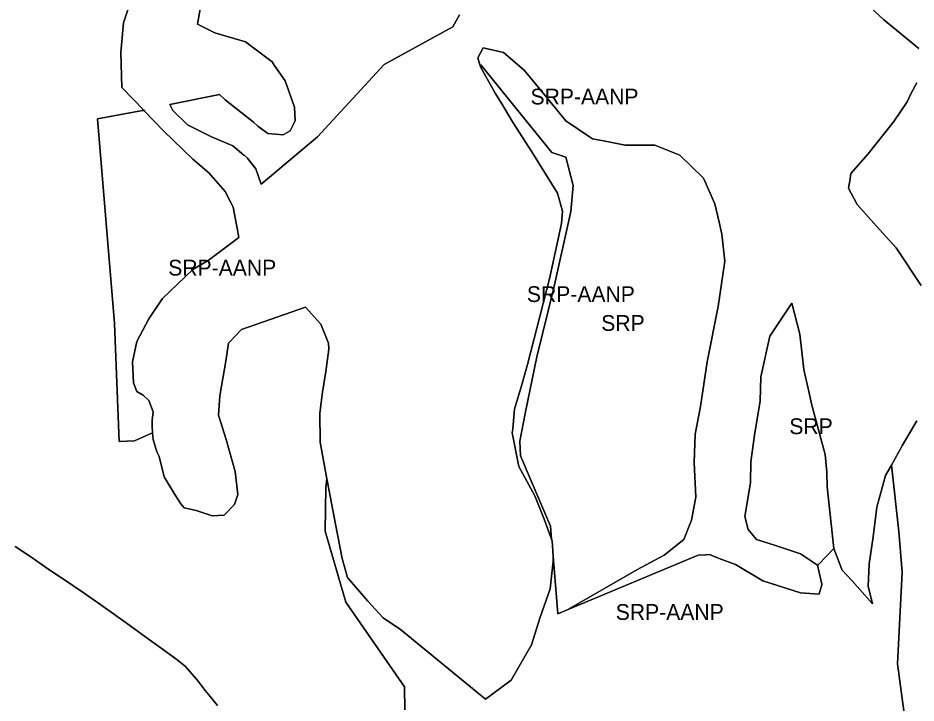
# Model space of a CAD drawing. Extents: x 598968 to 613553, y 4409678 to 4430833.
# Drawn here: x 603690 to 604372, y 4423377 to 4423898 of the extents above; entities that cross this region are included whole.
import ezdxf

# ---------------------------------------------------------------- set-up
doc = ezdxf.new("R2010")
doc.units = 0
doc.layers.add('Sòl Rústic Protegit', color=7, linetype='Continuous')
doc.layers.add('Sòl Rústic Protegit - Alt Nivell de Protecció', color=7, linetype='Continuous')

msp = doc.modelspace()

# ---------------------------------------------------------------- linework, layer by layer
at = {"layer": 'Sòl Rústic Protegit'}
for points in [[(603983.6177, 4423372.0098), (603983.4281, 4423389.6022), (603938.8225, 4423453.7718), (603923.1715, 4423507.768), (603923.5551, 4423541.0098), (603924.3677, 4423547.51), (603919.3675, 4423575.5102), (603918.9927, 4423597.5102), (603921.0551, 4423613.5102), (603923.5549, 4423629.0102), (603926.0549, 4423646.0102), (603925.6799, 4423650.5102), (603919.8677, 4423665.0102), (603908.3051, 4423678.0102), (603859.4927, 4423661.0102), (603849.7427, 4423650.5102), (603847.6799, 4423637.0102), (603843.1177, 4423610.5102), (603842.2427, 4423596.0102), (603848.0549, 4423577.5102), (603854.6799, 4423553.0102), (603856.8049, 4423535.5102), (603854.3051, 4423528.0102), (603846.4301, 4423520.0102), (603837.3051, 4423519.5102), (603825.2427, 4423523.5102), (603816.1177, 4423525.5102), (603813.6177, 4423528.5102), (603809.0551, 4423535.5102), (603800.7427, 4423549.0102), (603797.0549, 4423564.5102), (603795.3677, 4423568.0102), (603792.4925, 4423577.5102), (603792.0551, 4423582.51), (603778.3051, 4423576.5098), (603766.6801, 4423576.0098), (603763.2427, 4423665.5098), (603750.3051, 4423821.0098), (603784.3051, 4423827.5098), (603785.0551, 4423828.01), (603768.7425, 4423845.0102), (603767.8677, 4423871.5102), (603769.9927, 4423894.0102), (603779.1177, 4423922.0102)], [(604314.6177, 4423927.0102), (604347.1801, 4423896.5102), (604374.1801, 4423874.5102)], [(603828.5551, 4423906.0102), (603826.0549, 4423893.0102), (603839.3675, 4423886.5102), (603862.5551, 4423879.5102), (603882.9301, 4423864.5102), (603884.4925, 4423862.0102), (603892.8675, 4423850.0102), (603899.9301, 4423830.0102), (603900.3677, 4423819.5102), (603896.6177, 4423812.0102), (603891.1801, 4423809.0102), (603879.6177, 4423810.0102), (603872.1177, 4423815.5102), (603868.6799, 4423818.5102), (603867.3677, 4423819.5102), (603847.2427, 4423835.5102), (603842.8049, 4423839.5102), (603805.1175, 4423832.0102), (603807.3677, 4423827.5102), (603818.6177, 4423816.5102), (603836.8675, 4423807.5102), (603853.0551, 4423800.5102), (603861.3675, 4423793.5102), (603861.5551, 4423793.5102), (603863.8049, 4423791.5102), (603870.4925, 4423783.0102), (603874.6175, 4423771.5102), (603917.3677, 4423807.5102), (603967.9925, 4423862.5102), (604020.1175, 4423891.0102), (604025.2427, 4423900.0102)], [(604372.5549, 4423848.5102), (604368.1177, 4423840.0102), (604365.1177, 4423834.0102), (604355.1801, 4423819.0102), (604335.6177, 4423794.5102), (604322.3677, 4423779.5102), (604321.5549, 4423774.0102), (604320.6801, 4423768.5102), (604327.3677, 4423756.0102), (604341.8677, 4423739.5102), (604356.8049, 4423723.0102), (604375.8677, 4423694.5102)], [(604372.5549, 4423591.5102), (604361.7425, 4423573.0102), (604353.3051, 4423558.01), (604358.8051, 4423507.5098), (604361.4301, 4423476.5098), (604357.9301, 4423407.0098), (604364.5551, 4423358.01), (604366.3677, 4423358.5102), (604369.9301, 4423358.5102), (604379.3677, 4423359.01)], [(603841.3685, 4423375.1982), (603835.8685, 4423382.1982), (603832.1185, 4423386.6982), (603826.6183, 4423393.6982), (603822.2433, 4423399.1982), (603816.6809, 4423405.1982), (603809.8057, 4423410.6982), (603800.4307, 4423417.6982), (603789.7431, 4423425.1982), (603771.8679, 4423438.1982), (603752.6803, 4423451.6982), (603739.4303, 4423461.1982), (603725.9927, 4423470.1982), (603712.5551, 4423479.1982), (603699.6175, 4423488.1982), (603687.6173, 4423496.1982)], [(603687.6173, 4423496.1982), (603699.6175, 4423488.1982), (603712.5551, 4423479.1982), (603725.9927, 4423470.1982), (603739.4303, 4423461.1982), (603752.6803, 4423451.6982), (603771.8679, 4423438.1982), (603789.7431, 4423425.1982), (603800.4307, 4423417.6982), (603809.8057, 4423410.6982), (603816.6809, 4423405.1982), (603822.2433, 4423399.1982), (603826.6183, 4423393.6982), (603832.1185, 4423386.6982), (603835.8685, 4423382.1982), (603841.3685, 4423375.1982)]]:
    msp.add_lwpolyline(points, dxfattribs=at)
for points in [[(604108.1741, 4423448.4324), (604107.9299, 4423448.5102), (604159.8051, 4423478.5102), (604180.5551, 4423489.5102), (604195.4927, 4423501.5102), (604201.3051, 4423516.0102), (604204.6177, 4423533.5102), (604203.3675, 4423560.0102), (604204.1801, 4423581.5102), (604208.3677, 4423602.5102), (604213.3051, 4423636.5102), (604221.6177, 4423678.5102), (604226.6177, 4423713.0102), (604224.5551, 4423733.5102), (604222.4927, 4423742.5102), (604219.1801, 4423756.5102), (604210.4301, 4423776.0102), (604192.6177, 4423793.5102), (604173.4927, 4423801.0102), (604151.1177, 4423801.0102), (604134.5551, 4423804.5102), (604126.1801, 4423806.0102), (604123.8677, 4423807.5102), (604105.8677, 4423819.5102), (604091.3677, 4423837.5102), (604074.3049, 4423858.0102), (604058.5549, 4423871.5102), (604043.1799, 4423875.0102), (604039.0551, 4423867.5102), (604041.1175, 4423860.5102), (604041.3169, 4423862.2242), (604095.4301, 4423795.5098), (604106.0357, 4423791.9578), (604111.5831, 4423770.3848), (604109.7341, 4423750.661), (604096.7903, 4423692.7222), (604083.8465, 4423640.3306), (604075.2173, 4423598.4174), (604070.9027, 4423576.228), (604071.5191, 4423565.1334), (604094.3247, 4423511.5092), (604095.1519, 4423501.5856), (604095.5551, 4423500.5102), (604096.2139, 4423488.8412), (604099.8721, 4423444.941)], [(604309.4927, 4423494.5102), (604304.5551, 4423541.5102), (604304.1177, 4423552.5102), (604302.8677, 4423566.0102), (604292.9301, 4423603.5102), (604290.4927, 4423614.0102), (604286.6801, 4423630.5102), (604283.8049, 4423657.5102), (604277.5551, 4423681.0102), (604260.9925, 4423656.0102), (604253.9925, 4423625.0102), (604253.5551, 4423606.5102), (604249.4301, 4423582.5102), (604246.4927, 4423560.5102), (604246.1177, 4423544.5102), (604241.9301, 4423519.0102), (604244.4301, 4423509.0102), (604250.6801, 4423501.5102), (604264.3677, 4423497.0102), (604284.3051, 4423490.5102), (604287.1177, 4423488.5102), (604297.1801, 4423482.0102), (604297.9707, 4423482.3572), (604309.1891, 4423494.4066)]]:
    msp.add_lwpolyline(points, close=True, dxfattribs=at)
at = {"layer": 'Sòl Rústic Protegit - Alt Nivell de Protecció'}
for points in [[(603779.1177, 4423922.0102), (603769.9927, 4423894.0102), (603767.8677, 4423871.5102), (603768.7425, 4423845.0102), (603785.0551, 4423828.01), (603785.8677, 4423827.01), (603800.2427, 4423812.01), (603822.6801, 4423790.51), (603834.6801, 4423780.01), (603847.1801, 4423766.01), (603852.4927, 4423755.51), (603853.3677, 4423754.01), (603855.8677, 4423740.51), (603856.3051, 4423738.01), (603857.5551, 4423731.01), (603834.3051, 4423713.51), (603822.6801, 4423706.51), (603799.4927, 4423684.51), (603789.1177, 4423669.01), (603779.9927, 4423652.01), (603776.6801, 4423636.51), (603777.5551, 4423620.51), (603779.9927, 4423614.01), (603784.9927, 4423611.01), (603789.1801, 4423607.01), (603792.4927, 4423598.51), (603791.6177, 4423592.01), (603791.6177, 4423587.51), (603792.0551, 4423582.51), (603792.4925, 4423577.5102), (603795.3677, 4423568.0102), (603797.0549, 4423564.5102), (603800.7427, 4423549.0102), (603809.0551, 4423535.5102), (603813.6177, 4423528.5102), (603816.1177, 4423525.5102), (603825.2427, 4423523.5102), (603837.3051, 4423519.5102), (603846.4301, 4423520.0102), (603854.3051, 4423528.0102), (603856.8049, 4423535.5102), (603854.6799, 4423553.0102), (603848.0549, 4423577.5102), (603842.2427, 4423596.0102), (603843.1177, 4423610.5102), (603847.6799, 4423637.0102), (603849.7427, 4423650.5102), (603859.4927, 4423661.0102), (603908.3051, 4423678.0102), (603919.8677, 4423665.0102), (603925.6799, 4423650.5102), (603926.0549, 4423646.0102), (603923.5549, 4423629.0102), (603921.0551, 4423613.5102), (603918.9927, 4423597.5102), (603919.3675, 4423575.5102), (603924.3677, 4423547.51), (603924.8051, 4423545.01), (603930.9927, 4423513.01), (603935.9927, 4423487.01), (603940.1177, 4423472.51), (603955.4927, 4423454.51), (603967.1177, 4423442.01), (603980.3677, 4423433.01), (604044.9301, 4423380.01), (604064.4301, 4423394.51), (604079.8051, 4423421.51), (604086.4301, 4423442.51), (604093.9301, 4423464.01), (604096.4301, 4423485.01), (604096.2139, 4423488.8412), (604095.5551, 4423500.5102), (604095.1519, 4423501.5856), (604089.3677, 4423517.01), (604082.3051, 4423534.51), (604070.2427, 4423557.01), (604065.3051, 4423582.51), (604065.6177, 4423585.51), (604066.9301, 4423600.51), (604072.7427, 4423620.01), (604076.9301, 4423634.51), (604093.4927, 4423699.51), (604102.6177, 4423741.51), (604103.4301, 4423751.01), (604099.6177, 4423764.51), (604080.1177, 4423796.01), (604066.0551, 4423818.01), (604057.2427, 4423832.51), (604052.3049, 4423840.5102), (604041.1175, 4423860.5102), (604039.0551, 4423867.5102), (604043.1799, 4423875.0102), (604058.5549, 4423871.5102), (604074.3049, 4423858.0102), (604091.3677, 4423837.5102), (604105.8677, 4423819.5102), (604123.8677, 4423807.5102), (604126.1801, 4423806.0102), (604134.5551, 4423804.5102), (604151.1177, 4423801.0102), (604173.4927, 4423801.0102), (604192.6177, 4423793.5102), (604210.4301, 4423776.0102), (604219.1801, 4423756.5102), (604222.4927, 4423742.5102), (604224.5551, 4423733.5102), (604226.6177, 4423713.0102), (604221.6177, 4423678.5102), (604213.3051, 4423636.5102), (604208.3677, 4423602.5102), (604204.1801, 4423581.5102), (604203.3675, 4423560.0102), (604204.6177, 4423533.5102), (604201.3051, 4423516.0102), (604195.4927, 4423501.5102), (604180.5551, 4423489.5102), (604159.8051, 4423478.5102), (604107.9299, 4423448.5102), (604108.1741, 4423448.4324), (604206.5215, 4423489.4504), (604212.2659, 4423489.861), (604214.9927, 4423490.0102), (604216.9769, 4423489.2098), (604222.4301, 4423487.01), (604234.9301, 4423482.51), (604255.6801, 4423470.01), (604284.3051, 4423461.01), (604298.3677, 4423460.01), (604298.9301, 4423462.0102), (604300.3385, 4423466.9676), (604300.4927, 4423467.5102), (604299.7649, 4423470.696), (604297.1801, 4423482.0102), (604287.1177, 4423488.5102), (604284.3051, 4423490.5102), (604264.3677, 4423497.0102), (604250.6801, 4423501.5102), (604244.4301, 4423509.0102), (604241.9301, 4423519.0102), (604246.1177, 4423544.5102), (604246.4927, 4423560.5102), (604249.4301, 4423582.5102), (604253.5551, 4423606.5102), (604253.9925, 4423625.0102), (604260.9925, 4423656.0102), (604277.5551, 4423681.0102), (604283.8049, 4423657.5102), (604286.6801, 4423630.5102), (604290.4927, 4423614.0102), (604292.9301, 4423603.5102), (604302.8677, 4423566.0102), (604304.1177, 4423552.5102), (604304.5551, 4423541.5102), (604309.4927, 4423494.5102), (604315.3157, 4423479.4524), (604315.6801, 4423478.5102), (604323.3677, 4423470.0102), (604338.9301, 4423452.51), (604335.6177, 4423466.01), (604336.4301, 4423483.01), (604339.3677, 4423503.51), (604342.2427, 4423526.01), (604348.8677, 4423550.01), (604353.3051, 4423558.01), (604361.7425, 4423573.0102), (604372.5549, 4423591.5102)], [(604374.1801, 4423874.5102), (604347.1801, 4423896.5102), (604314.6177, 4423927.0102)], [(604025.2427, 4423900.0102), (604020.1175, 4423891.0102), (603967.9925, 4423862.5102), (603917.3677, 4423807.5102), (603874.6175, 4423771.5102), (603870.4925, 4423783.0102), (603863.8049, 4423791.5102), (603861.5551, 4423793.5102), (603861.3675, 4423793.5102), (603853.0551, 4423800.5102), (603836.8675, 4423807.5102), (603818.6177, 4423816.5102), (603807.3677, 4423827.5102), (603805.1175, 4423832.0102), (603842.8049, 4423839.5102), (603847.2427, 4423835.5102), (603867.3677, 4423819.5102), (603868.6799, 4423818.5102), (603872.1177, 4423815.5102), (603879.6177, 4423810.0102), (603891.1801, 4423809.0102), (603896.6177, 4423812.0102), (603900.3677, 4423819.5102), (603899.9301, 4423830.0102), (603892.8675, 4423850.0102), (603884.4925, 4423862.0102), (603882.9301, 4423864.5102), (603862.5551, 4423879.5102), (603839.3675, 4423886.5102), (603826.0549, 4423893.0102), (603828.5551, 4423906.0102)], [(604375.8677, 4423694.5102), (604356.8049, 4423723.0102), (604341.8677, 4423739.5102), (604327.3677, 4423756.0102), (604320.6801, 4423768.5102), (604321.5549, 4423774.0102), (604322.3677, 4423779.5102), (604335.6177, 4423794.5102), (604355.1801, 4423819.0102), (604365.1177, 4423834.0102), (604368.1177, 4423840.0102), (604372.5549, 4423848.5102)], [(604364.5551, 4423358.01), (604357.9301, 4423407.0098), (604361.4301, 4423476.5098), (604358.8051, 4423507.5098), (604353.3051, 4423558.01), (604348.8677, 4423550.01), (604342.2427, 4423526.01), (604339.3677, 4423503.51), (604336.4301, 4423483.01), (604335.6177, 4423466.01), (604338.9301, 4423452.51), (604323.3677, 4423470.0102), (604315.6801, 4423478.5102), (604315.3157, 4423479.4524), (604309.4927, 4423494.5102), (604309.1891, 4423494.4066), (604297.9707, 4423482.3572), (604297.1801, 4423482.0102), (604299.7649, 4423470.696), (604300.4927, 4423467.5102), (604300.3385, 4423466.9676), (604298.9301, 4423462.0102), (604298.3677, 4423460.01), (604284.3051, 4423461.01), (604255.6801, 4423470.01), (604234.9301, 4423482.51), (604222.4301, 4423487.01), (604216.9769, 4423489.2098), (604214.9927, 4423490.0102), (604212.2659, 4423489.861), (604206.5215, 4423489.4504), (604108.1741, 4423448.4324), (604099.8721, 4423444.941), (604096.2139, 4423488.8412), (604096.4301, 4423485.01), (604093.9301, 4423464.01), (604086.4301, 4423442.51), (604079.8051, 4423421.51), (604064.4301, 4423394.51), (604044.9301, 4423380.01), (603980.3677, 4423433.01), (603967.1177, 4423442.01), (603955.4927, 4423454.51), (603940.1177, 4423472.51), (603935.9927, 4423487.01), (603930.9927, 4423513.01), (603924.8051, 4423545.01), (603924.3677, 4423547.51), (603923.5551, 4423541.0098), (603923.1715, 4423507.768), (603938.8225, 4423453.7718), (603983.4281, 4423389.6022), (603983.6177, 4423372.0098)]]:
    msp.add_lwpolyline(points, dxfattribs=at)
for points in [[(604095.1519, 4423501.5856), (604094.3247, 4423511.5092), (604071.5191, 4423565.1334), (604070.9027, 4423576.228), (604075.2173, 4423598.4174), (604083.8465, 4423640.3306), (604096.7903, 4423692.7222), (604109.7341, 4423750.661), (604111.5831, 4423770.3848), (604106.0357, 4423791.9578), (604095.4301, 4423795.5098), (604041.3169, 4423862.2242), (604041.1175, 4423860.5102), (604052.3049, 4423840.5102), (604057.2427, 4423832.51), (604066.0551, 4423818.01), (604080.1177, 4423796.01), (604099.6177, 4423764.51), (604103.4301, 4423751.01), (604102.6177, 4423741.51), (604093.4927, 4423699.51), (604076.9301, 4423634.51), (604072.7427, 4423620.01), (604066.9301, 4423600.51), (604065.6177, 4423585.51), (604065.3051, 4423582.51), (604070.2427, 4423557.01), (604082.3051, 4423534.51), (604089.3677, 4423517.01)], [(603792.0551, 4423582.51), (603791.6177, 4423587.51), (603791.6177, 4423592.01), (603792.4927, 4423598.51), (603789.1801, 4423607.01), (603784.9927, 4423611.01), (603779.9927, 4423614.01), (603777.5551, 4423620.51), (603776.6801, 4423636.51), (603779.9927, 4423652.01), (603789.1177, 4423669.01), (603799.4927, 4423684.51), (603822.6801, 4423706.51), (603834.3051, 4423713.51), (603857.5551, 4423731.01), (603856.3051, 4423738.01), (603855.8677, 4423740.51), (603853.3677, 4423754.01), (603852.4927, 4423755.51), (603847.1801, 4423766.01), (603834.6801, 4423780.01), (603822.6801, 4423790.51), (603800.2427, 4423812.01), (603785.8677, 4423827.01), (603785.0551, 4423828.01), (603784.3051, 4423827.5098), (603750.3051, 4423821.0098), (603763.2427, 4423665.5098), (603766.6801, 4423576.0098), (603778.3051, 4423576.5098)]]:
    msp.add_lwpolyline(points, close=True, dxfattribs=at)

# ---------------------------------------------------------------- texts
at = {"layer": 'Sòl Rústic Protegit'}
for p in [(604132.8364, 4423659.9756), (604275.7114, 4423581.5102)]:
    msp.add_text('SRP', height=12, dxfattribs=at).set_placement(p)
at = {"layer": 'Sòl Rústic Protegit - Alt Nivell de Protecció'}
for p in [(604079.1176, 4423832.0101), (603803.9301, 4423702.0099), (604076.3503, 4423681.9049), (604143.8633, 4423440.3543)]:
    msp.add_text('SRP-AANP', height=12, dxfattribs=at).set_placement(p)

doc.saveas('drawing.dxf')
